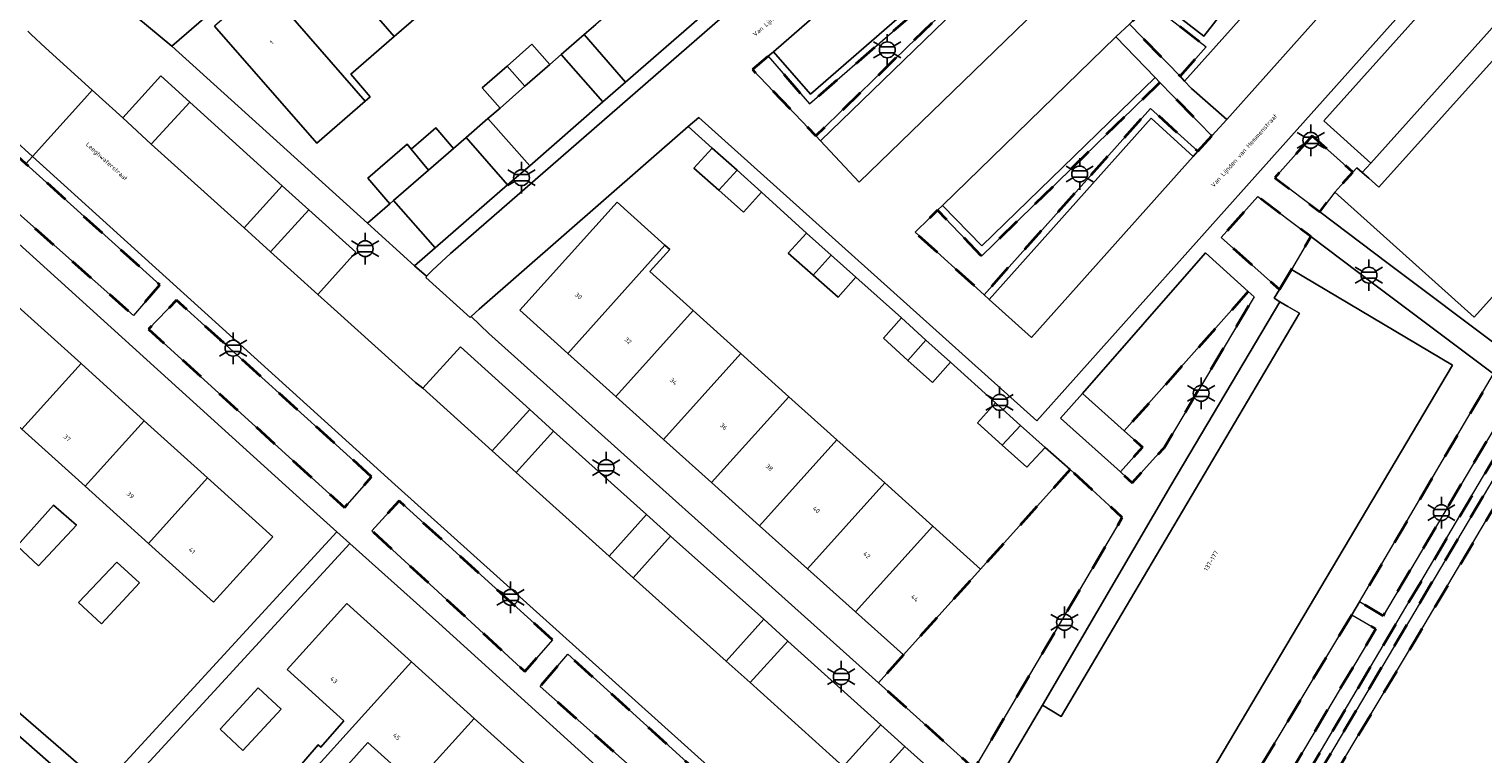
# Model space of a CAD drawing. Extents: x 105780 to 185197, y 477999 to 525027.
# Tile 410 of 562: x 108122 to 108238, y 479607 to 479665. Entities that reach past the tile are written whole.
import ezdxf
from ezdxf.enums import TextEntityAlignment as Align

# ---------------------------------------------------------------- set-up
doc = ezdxf.new("R2010")
doc.units = 0
doc.linetypes.add('XX-HIDDEN', pattern=[4, 2, -2])
for name, color, linetype, lineweight in [('B-GV-GR-BEPLANTING_CULTUUR_VASTE-PLANTENVAK-A', 252, 'Continuous', 5), ('B-GV-GR-MATERIAALGRENS-G', 252, 'XX-HIDDEN', 35), ('B-RO-IE-MEUBILAIR_WEGMEUBILAIR-S', 252, 'Continuous', 25), ('B-XX-KG-KADASTRAAL_BEBOUWING-G', 252, 'Continuous', 20), ('B1-WE-OG-BEBOUWING-T18', 7, 'Continuous', 18), ('B1-WE-OG-TERREIN_ERF-GV', 252, 'Continuous', 18), ('B1-WE-OG-TOPOGRAFIE-T18', 10, 'Continuous', 18), ('B1-WE-VH-VERHARDING_BETONSTRAATSTEEN-GV', 252, 'Continuous', 18), ('B1-WE-VH-VERHARDING_STRAATBAKSTEEN-GV', 252, 'Continuous', 18), ('B1-WE-VH-VERHARDING_TEGEL-GV', 252, 'Continuous', 18)]:
    doc.layers.add(name, color=color, linetype=linetype, lineweight=lineweight)
doc.styles.add('NLCS-ISO', font='NLCS-ISO.ttf')
doc.styles.add('NLCS-ISO-M200-T18', font='NLCS-ISO.ttf', dxfattribs={"height": 0.36})

# ---------------------------------------------------------------- blocks, each defined once
blk = doc.blocks.new('B-SIE-WEG_LICHTMAST-SO')
at = {"ltscale": 0.1}
for p, q in [((0, 1.27), (0, 2.53)), ((-1.1, 0.63), (-2.19, 1.27)), ((1.1, 0.63), (2.19, 1.27)), ((-1.1, -0.63), (-2.19, -1.27)), ((0, -1.27), (0, -2.53)), ((1.1, -0.63), (2.19, -1.27))]:
    blk.add_line(p, q, dxfattribs=at)
at = {"flags": 128}
for points in [[(-1.16, 0.5), (1.16, 0.5)], [(-1.16, -0.5), (1.16, -0.5)]]:
    blk.add_lwpolyline(points, dxfattribs=at)
at = {"ltscale": 0.1}
blk.add_circle((0, 0), 1.27, dxfattribs=at)
at = {"style": 'NLCS-ISO'}
blk.add_attdef('TYPE', text='', height=1.8, dxfattribs=at).set_placement((0, 2.53), align=Align.BOTTOM_CENTER)

msp = doc.modelspace()

# ---------------------------------------------------------------- linework, layer by layer
at = {"layer": 'B-GV-GR-BEPLANTING_CULTUUR_VASTE-PLANTENVAK-A', "flags": 128}
for points in [[(108134.553, 479659.357), (108132.232, 479661.478), (108129.196, 479658.109), (108131.459, 479655.995)], [(108144.101, 479650.708), (108141.975, 479652.644), (108138.926, 479649.261), (108141.036, 479647.353)], [(108163.752, 479632.956), (108161.851, 479634.703), (108158.833, 479631.36), (108160.76, 479629.629)], [(108173.144, 479624.525), (108171.217, 479626.27), (108168.213, 479622.928), (108170.129, 479621.176)], [(108182.535, 479616.106), (108180.608, 479617.853), (108177.604, 479614.499), (108179.52, 479612.782)], [(108191.938, 479607.657), (108190.004, 479609.397), (108186.976, 479606.034), (108188.931, 479604.316)]]:
    msp.add_lwpolyline(points, close=True, dxfattribs=at)
at = {"layer": 'B-GV-GR-MATERIAALGRENS-G', "flags": 128}
for points in [[(108197.363, 479677.351), (108196.444, 479676.552), (108199.821, 479672.716), (108184.293, 479659.221), (108180.97, 479663.049), (108179.706, 479661.973), (108184.789, 479656.648), (108201.012, 479672.412), (108204.54, 479668.729), (108205.671, 479669.854)], [(108211.628, 479667.269), (108210.726, 479666.38), (108209.95, 479665.606), (108214.016, 479661.443), (108216.114, 479663.806)], [(108212.402, 479660.936), (108198.077, 479647), (108194.56, 479650.687), (108193.919, 479650.054), (108192.753, 479648.908), (108198.3, 479643.901), (108211.653, 479658.856), (108215.437, 479655.409), (108216.556, 479656.66)], [(108119.117, 479651.891), (108130.028, 479642.242), (108132.146, 479644.698), (108121.395, 479654.413), (108119.83, 479655.827), (108117.595, 479653.237)], [(108224.629, 479656.665), (108221.618, 479653.282), (108225.222, 479650.56), (108226.442, 479652.125), (108227.884, 479653.734)], [(108221.995, 479644.307), (108222.955, 479645.915), (108224.522, 479648.563), (108220.25, 479651.791), (108217.33, 479648.498)], [(108219.49, 479644.152), (108209.547, 479632.966), (108211.005, 479631.657), (108209.229, 479629.678), (108210.183, 479628.793), (108212.037, 479630.884), (108212.733, 479631.615), (108219.953, 479643.726)], [(108149.143, 479629.296), (108133.494, 479643.468), (108131.258, 479641.147), (108146.972, 479626.819)], [(108241.001, 479636.141), (108239.168, 479637.543), (108228.428, 479619.256), (108230.311, 479618.119)], [(108222.775, 479602.993), (108223.443, 479602.596), (108242.623, 479634.963), (108241.937, 479635.372)], [(108243.646, 479634.326), (108243.536, 479634.143), (108232.839, 479616.071), (108219.165, 479593.253), (108243.291, 479590.615), (108244.053, 479590.708), (108271.665, 479621.185), (108255.279, 479628.841)], [(108205.207, 479629.865), (108198.015, 479621.88), (108191.818, 479614.991), (108189.814, 479612.764), (108192.865, 479610.027), (108197.494, 479605.863), (108209.386, 479626.016)], [(108163.67, 479616.192), (108151.351, 479627.357), (108149.175, 479624.951), (108161.45, 479613.657)], [(108227.799, 479618.207), (108219.748, 479604.814), (108221.731, 479603.64), (108229.723, 479617.075)], [(108178.765, 479602.465), (108164.887, 479615.042), (108162.669, 479612.471), (108176.66, 479600.064)]]:
    msp.add_lwpolyline(points, close=True, dxfattribs=at)
at = {"layer": 'B-XX-KG-KADASTRAAL_BEBOUWING-G', "flags": 128}
for points in [[(108235.523, 479709.9), (108226.802, 479700.188), (108247.618, 479681.455), (108251.226, 479685.47), (108255.83, 479681.317), (108229.959, 479652.543), (108229.164, 479653.244), (108228.628, 479653.718), (108228.205, 479654.092), (108227.884, 479653.734), (108226.442, 479652.125), (108237.622, 479642.091), (108270.396, 479678.541), (108255.857, 479691.623), (108254.795, 479690.454), (108239.942, 479703.807), (108240.8, 479704.731), (108241.014, 479704.961)], [(108148.229, 479675.625), (108144.338, 479672.237), (108150.963, 479664.63), (108154.855, 479668.018)], [(108144.338, 479672.237), (108140.446, 479668.849), (108148.641, 479659.439), (108149.04, 479659.786), (108147.486, 479661.602), (108150.963, 479664.63)], [(108140.446, 479668.849), (108136.554, 479665.461), (108144.745, 479656.056), (108148.641, 479659.439)], [(108160.016, 479662.252), (108161.446, 479660.632), (108163.447, 479662.386), (108162.016, 479664.005)], [(108161.446, 479660.632), (108160.016, 479662.252), (108158.023, 479660.505), (108159.453, 479658.885)], [(108152.32, 479655.583), (108153.713, 479653.895), (108155.731, 479655.646), (108154.311, 479657.288)], [(108153.713, 479653.895), (108152.32, 479655.583), (108151.999, 479655.972), (108148.845, 479653.248), (108150.609, 479651.203), (108150.911, 479651.465)], [(108175.012, 479654.058), (108177.002, 479652.284), (108178.469, 479653.897), (108176.481, 479655.674)], [(108178.469, 479653.897), (108177.002, 479652.284), (108178.98, 479650.521), (108180.445, 479652.131)], [(108172.685, 479647.865), (108168.863, 479651.318), (108161.04, 479642.654), (108164.887, 479639.197)], [(108186.025, 479647.086), (108184.036, 479648.851), (108182.582, 479647.236), (108184.586, 479645.463)], [(108174.94, 479642.638), (108171.473, 479645.757), (108173.066, 479647.521), (108172.685, 479647.865), (108164.887, 479639.197), (108168.734, 479635.739)], [(108186.025, 479647.086), (108184.586, 479645.463), (108186.578, 479643.7), (108188.014, 479645.32)], [(108222.955, 479645.915), (108221.995, 479644.307), (108221.581, 479643.613), (108222.035, 479643.342), (108222.676, 479642.959), (108223.595, 479642.41), (108204.484, 479610.054), (108202.993, 479610.955), (108199.15, 479604.479), (108211.505, 479597.17), (108235.894, 479638.26)], [(108125.829, 479638.369), (108120.75, 479642.953), (108116.01, 479637.703), (108121.089, 479633.118)], [(108178.786, 479639.178), (108174.94, 479642.638), (108168.734, 479635.739), (108172.582, 479632.281)], [(108190.211, 479640.403), (108192.185, 479638.633), (108193.633, 479640.266), (108191.654, 479642.038)], [(108193.633, 479640.266), (108192.185, 479638.633), (108194.158, 479636.864), (108195.608, 479638.499)], [(108130.907, 479633.784), (108125.829, 479638.369), (108121.089, 479633.118), (108126.167, 479628.534)], [(108182.632, 479635.718), (108178.786, 479639.178), (108172.582, 479632.281), (108176.429, 479628.823)], [(108209.229, 479629.678), (108211.005, 479631.657), (108209.547, 479632.966), (108206.199, 479635.971), (108204.423, 479633.992)], [(108186.478, 479632.259), (108182.632, 479635.718), (108176.429, 479628.823), (108180.276, 479625.365)], [(108201.221, 479633.411), (108199.215, 479635.22), (108197.778, 479633.63), (108199.756, 479631.839)], [(108135.986, 479629.199), (108130.907, 479633.784), (108126.167, 479628.534), (108131.246, 479623.949)], [(108201.221, 479633.411), (108199.756, 479631.839), (108201.72, 479630.06), (108203.189, 479631.636)], [(108190.324, 479628.799), (108186.478, 479632.259), (108180.276, 479625.365), (108184.124, 479621.907)], [(108135.986, 479629.199), (108131.246, 479623.949), (108136.473, 479619.23), (108141.213, 479624.481)], [(108194.17, 479625.339), (108190.324, 479628.799), (108184.124, 479621.907), (108187.971, 479618.449)], [(108125.466, 479625.399), (108123.622, 479627.023), (108120.701, 479623.754), (108122.418, 479622.138)], [(108198.015, 479621.88), (108194.17, 479625.339), (108187.971, 479618.449), (108191.818, 479614.991)], [(108130.513, 479620.776), (108128.702, 479622.439), (108125.635, 479619.196), (108127.485, 479617.5)], [(108152.344, 479614.448), (108147.154, 479619.13), (108142.359, 479613.815), (108146.924, 479609.697), (108145.082, 479607.603), (108144.871, 479607.785), (108142.057, 479604.524), (108142.27, 479604.306), (108139.612, 479601.38), (108140.138, 479600.915)], [(108157.385, 479609.901), (108152.344, 479614.448), (108140.138, 479600.915), (108136.259, 479596.614), (108137.43, 479595.58), (108141.264, 479599.921), (108143.78, 479602.837), (108144.048, 479602.605), (108148.841, 479607.968), (108152.591, 479604.586)], [(108141.896, 479610.638), (108140.053, 479612.347), (108136.984, 479609.039), (108138.827, 479607.329)], [(108162.427, 479605.353), (108157.385, 479609.901), (108152.591, 479604.586), (108157.177, 479600.449), (108155.274, 479598.24), (108155.025, 479598.455), (108152.258, 479595.287), (108152.856, 479594.742)]]:
    msp.add_lwpolyline(points, close=True, dxfattribs=at)
at = {"layer": 'B1-WE-OG-TERREIN_ERF-GV', "flags": 128}
for points in [[(108245.591, 479672.628), (108229.316, 479654.456), (108228.628, 479653.718), (108229.164, 479653.244), (108229.959, 479652.543), (108255.83, 479681.317)], [(108154.855, 479668.018), (108150.963, 479664.63), (108147.486, 479661.602), (108149.04, 479659.786), (108148.641, 479659.439), (108144.745, 479656.056), (108136.554, 479665.461)], [(108135.878, 479666.237), (108133.122, 479663.835), (108148.811, 479649.643), (108150.609, 479651.203), (108148.845, 479653.248), (108151.999, 479655.972), (108152.32, 479655.583), (108154.311, 479657.288), (108155.731, 479655.646), (108156.733, 479656.516), (108158.482, 479658.034), (108159.453, 479658.885), (108158.023, 479660.505), (108160.016, 479662.252), (108162.016, 479664.005), (108163.447, 479662.386), (108164.358, 479663.185), (108166.207, 479664.774), (108167.148, 479665.591)], [(108134.616, 479596.406), (108090.44, 479635.198), (108072.351, 479651.558), (108072.084, 479651.261), (108069.857, 479653.256), (108069.376, 479652.734), (108084.299, 479639.359), (108078.674, 479633.083), (108081.351, 479630.684), (108076.351, 479625.105), (108073.697, 479627.484), (108074.381, 479628.248), (108059.436, 479641.643), (108051.516, 479633.884), (108064.931, 479621.885), (108054.934, 479610.745), (108041.537, 479622.729), (108038.198, 479618.98), (108053.43, 479605.363), (108068.901, 479591.412), (108082.054, 479579.645), (108083.651, 479578.217), (108102.777, 479560.978), (108143.121, 479524.997)], [(108174.052, 479599.872), (108154.554, 479617.532), (108147.401, 479623.94), (108128.662, 479603.537)], [(108142.057, 479604.524), (108144.871, 479607.785), (108145.082, 479607.603), (108146.924, 479609.697), (108142.359, 479613.815), (108147.154, 479619.13), (108152.344, 479614.448), (108157.385, 479609.901), (108162.427, 479605.353)], [(108152.591, 479604.586), (108148.841, 479607.968), (108144.048, 479602.605)]]:
    msp.add_lwpolyline(points, dxfattribs=at)
for points in [[(108272.829, 479675.987), (108273.66, 479676.913), (108271.045, 479679.262), (108270.396, 479678.541), (108237.622, 479642.091), (108226.442, 479652.125), (108225.222, 479650.56), (108230.726, 479646.404), (108239.937, 479639.477), (108258.867, 479660.491)], [(108117.943, 479650.592), (108110.563, 479657.277), (108091.215, 479636.048), (108127.639, 479604.492), (108146.358, 479624.874), (108143.947, 479627.034)], [(108190.211, 479640.403), (108191.654, 479642.038), (108188.014, 479645.32), (108186.578, 479643.7), (108184.586, 479645.463), (108182.582, 479647.236), (108184.036, 479648.851), (108180.445, 479652.131), (108178.98, 479650.521), (108177.002, 479652.284), (108175.012, 479654.058), (108176.481, 479655.674), (108174.553, 479657.411), (108157.783, 479642.75), (108157.133, 479642.158), (108158.558, 479640.802), (108189.814, 479612.764), (108191.818, 479614.991), (108187.971, 479618.449), (108184.124, 479621.907), (108180.276, 479625.365), (108176.429, 479628.823), (108172.582, 479632.281), (108168.734, 479635.739), (108164.887, 479639.197), (108161.04, 479642.654), (108168.863, 479651.318), (108172.685, 479647.865), (108173.066, 479647.521), (108171.473, 479645.757), (108174.94, 479642.638), (108178.786, 479639.178), (108182.632, 479635.718), (108186.478, 479632.259), (108190.324, 479628.799), (108194.17, 479625.339), (108198.015, 479621.88), (108205.207, 479629.865), (108203.189, 479631.636), (108201.72, 479630.06), (108199.756, 479631.839), (108197.778, 479633.63), (108199.215, 479635.22), (108195.608, 479638.499), (108194.158, 479636.864), (108192.185, 479638.633)], [(108105.705, 479647.006), (108110.444, 479652.257), (108115.671, 479647.538), (108120.75, 479642.953), (108125.829, 479638.369), (108130.907, 479633.784), (108135.986, 479629.199), (108141.213, 479624.481), (108136.473, 479619.23), (108131.246, 479623.949), (108126.167, 479628.534), (108121.089, 479633.118), (108116.01, 479637.703), (108110.932, 479642.288)], [(108224.522, 479648.563), (108222.955, 479645.915), (108235.894, 479638.26), (108211.505, 479597.17), (108199.15, 479604.479), (108199.11, 479604.411), (108210.544, 479594.127), (108213.221, 479593.86), (108218.618, 479602.917), (108219.748, 479604.814), (108227.799, 479618.207), (108228.428, 479619.256), (108239.168, 479637.543), (108229.549, 479644.764)], [(108222.035, 479643.342), (108213.286, 479628.601), (108202.993, 479610.955), (108204.484, 479610.054), (108223.595, 479642.41), (108222.676, 479642.959)], [(108125.466, 479625.399), (108122.418, 479622.138), (108120.701, 479623.754), (108123.622, 479627.023)], [(108130.513, 479620.776), (108127.485, 479617.5), (108125.635, 479619.196), (108128.702, 479622.439)], [(108138.827, 479607.329), (108136.984, 479609.039), (108140.053, 479612.347), (108141.896, 479610.638)]]:
    msp.add_lwpolyline(points, close=True, dxfattribs=at)
at = {"layer": 'B1-WE-VH-VERHARDING_BETONSTRAATSTEEN-GV', "flags": 128}
for points in [[(108175.423, 479666.093), (108169.53, 479660.965), (108167.71, 479659.371), (108161.835, 479654.253), (108160.059, 479652.725), (108154.243, 479647.667), (108152.591, 479646.22), (108153.55, 479645.384), (108153.898, 479645.729), (108154.024, 479645.864), (108155.466, 479647.219), (108169.062, 479659.029), (108197.674, 479683.965)], [(108240.823, 479676.662), (108220.027, 479653.368), (108202.54, 479633.79), (108175.413, 479658.135), (108174.553, 479657.411), (108176.481, 479655.674), (108178.469, 479653.897), (108180.445, 479652.131), (108184.036, 479648.851), (108186.025, 479647.086), (108188.014, 479645.32), (108191.654, 479642.038), (108193.633, 479640.266), (108195.608, 479638.499), (108199.215, 479635.22), (108201.221, 479633.411), (108203.189, 479631.636), (108205.207, 479629.865), (108209.386, 479626.016), (108197.494, 479605.863)], [(108239.937, 479639.477), (108230.726, 479646.404), (108225.222, 479650.56), (108221.618, 479653.282), (108224.629, 479656.665), (108227.884, 479653.734), (108228.205, 479654.092), (108228.628, 479653.718), (108229.316, 479654.456), (108225.552, 479657.852), (108241.826, 479676.022)], [(108120.404, 479656.388), (108121.931, 479655.004), (108126.104, 479659.625), (108126.737, 479660.326), (108122.993, 479663.701), (108121.822, 479664.778), (108121.557, 479665.054)], [(108153.254, 479636.393), (108152.682, 479636.868), (108146.139, 479642.748), (108144.845, 479643.932), (108141.036, 479647.353), (108138.926, 479649.261), (108131.459, 479655.995), (108129.196, 479658.109), (108126.737, 479660.326), (108126.104, 479659.625), (108121.931, 479655.004), (108151.004, 479628.66), (108185.342, 479597.793), (108197.83, 479586.499)], [(108199.15, 479604.479), (108202.993, 479610.955), (108213.286, 479628.601), (108222.035, 479643.342), (108221.581, 479643.613), (108221.995, 479644.307), (108217.33, 479648.498), (108220.25, 479651.791), (108224.522, 479648.563), (108229.549, 479644.764), (108239.168, 479637.543)], [(108210.569, 479578.993), (108237.485, 479576.358), (108238.121, 479584.387), (108237.399, 479584.421), (108236.656, 479584.456), (108219.9, 479586.21), (108217.622, 479586.449), (108203.964, 479590.792), (108198.312, 479595.908), (108196.359, 479597.584), (108188.931, 479604.316), (108186.976, 479606.034), (108179.52, 479612.782), (108177.604, 479614.499), (108170.129, 479621.176), (108168.213, 479622.928), (108160.76, 479629.629), (108158.833, 479631.36), (108153.254, 479636.393)]]:
    msp.add_lwpolyline(points, dxfattribs=at)
for points in [[(108228.74, 479681.01), (108225.249, 479683.922), (108214.036, 479669.608), (108212.044, 479667.66), (108215.92, 479664.658)], [(108232.361, 479674.306), (108228.953, 479677.317), (108214.384, 479661.051), (108214.932, 479660.449), (108217.762, 479657.968)], [(108196.044, 479676.173), (108181.389, 479663.402), (108184.362, 479659.997), (108199.048, 479672.775)], [(108245.591, 479672.628), (108241.826, 479676.022), (108225.552, 479657.852), (108229.316, 479654.456)], [(108185.163, 479656.252), (108188.271, 479652.943), (108204.145, 479668.339), (108200.999, 479671.602)], [(108172.099, 479669.892), (108171.146, 479669.064), (108169.149, 479667.329), (108167.148, 479665.591), (108166.207, 479664.774), (108169.53, 479660.965), (108175.423, 479666.093)], [(108209.95, 479665.606), (108208.865, 479664.586), (108212.015, 479661.34), (108212.402, 479660.936), (108216.556, 479656.66), (108217.762, 479657.968), (108214.932, 479660.449), (108214.384, 479661.051), (108214.016, 479661.443)], [(108166.207, 479664.774), (108164.358, 479663.185), (108167.71, 479659.371), (108169.53, 479660.965)], [(108212.015, 479661.34), (108208.865, 479664.586), (108194.951, 479651.061), (108198.12, 479647.811)], [(108164.358, 479663.185), (108163.447, 479662.386), (108161.446, 479660.632), (108159.453, 479658.885), (108158.482, 479658.034), (108161.835, 479654.253), (108167.71, 479659.371)], [(108134.553, 479659.357), (108131.459, 479655.995), (108138.926, 479649.261), (108141.975, 479652.644)], [(108158.482, 479658.034), (108156.733, 479656.516), (108160.059, 479652.725), (108161.835, 479654.253)], [(108215.067, 479655), (108211.703, 479658.07), (108198.701, 479643.53), (108202.088, 479640.462)], [(108156.733, 479656.516), (108155.731, 479655.646), (108153.713, 479653.895), (108150.911, 479651.465), (108154.243, 479647.667), (108160.059, 479652.725)], [(108150.911, 479651.465), (108150.609, 479651.203), (108148.811, 479649.643), (108152.591, 479646.22), (108154.243, 479647.667)], [(108144.101, 479650.708), (108141.036, 479647.353), (108144.845, 479643.932), (108147.882, 479647.312)], [(108219.953, 479643.726), (108212.733, 479631.615), (108212.037, 479630.884), (108210.183, 479628.793), (108209.229, 479629.678), (108204.423, 479633.992), (108206.199, 479635.971), (108216.063, 479647.256), (108219.49, 479644.152)], [(108219.49, 479644.152), (108216.063, 479647.256), (108206.199, 479635.971), (108209.547, 479632.966)], [(108161.851, 479634.703), (108156.275, 479639.728), (108153.254, 479636.393), (108158.833, 479631.36)], [(108163.752, 479632.956), (108160.76, 479629.629), (108168.213, 479622.928), (108171.217, 479626.27)], [(108173.144, 479624.525), (108170.129, 479621.176), (108177.604, 479614.499), (108180.608, 479617.853)], [(108182.535, 479616.106), (108179.52, 479612.782), (108186.976, 479606.034), (108190.004, 479609.397)], [(108191.938, 479607.657), (108188.931, 479604.316), (108196.359, 479597.584), (108199.394, 479600.99)]]:
    msp.add_lwpolyline(points, close=True, dxfattribs=at)
at = {"layer": 'B1-WE-VH-VERHARDING_STRAATBAKSTEEN-GV', "flags": 128}
for points in [[(108175.909, 479701.128), (108177.394, 479702.494), (108189.81, 479720.266), (108191.469, 479722.66), (108196.511, 479729.853), (108203.575, 479739.955), (108196.201, 479746.518), (108162.776, 479717.469), (108161.235, 479716.096), (108148.365, 479697.766), (108143.857, 479691.347), (108142.879, 479689.95), (108127.671, 479668.405), (108133.122, 479663.835), (108135.878, 479666.237)], [(108211.277, 479703.269), (108204.074, 479693.004), (108197.674, 479683.965), (108169.062, 479659.029), (108155.466, 479647.219), (108154.024, 479645.864), (108153.898, 479645.729), (108153.55, 479645.384), (108153.572, 479645.365), (108153.491, 479645.286), (108157.049, 479642.086), (108157.133, 479642.158), (108157.783, 479642.75), (108174.553, 479657.411), (108175.413, 479658.135), (108202.54, 479633.79), (108220.027, 479653.368), (108240.823, 479676.662)], [(108209.535, 479673.545), (108206.768, 479670.868), (108205.671, 479669.854), (108204.54, 479668.729), (108204.145, 479668.339), (108188.271, 479652.943), (108185.163, 479656.252), (108184.789, 479656.648), (108179.706, 479661.973), (108180.97, 479663.049), (108181.389, 479663.402), (108196.044, 479676.173), (108196.444, 479676.552), (108197.363, 479677.351), (108198.741, 479678.328), (108199.402, 479678.924), (108199.715, 479679.369), (108201.208, 479680.681), (108211.439, 479695.182), (108215.12, 479692.567), (108215.495, 479692.132), (108220.879, 479688.31), (108219.651, 479686.737), (108219.434, 479686.213)], [(108193.919, 479650.054), (108194.56, 479650.687), (108194.951, 479651.061), (108208.865, 479664.586), (108209.95, 479665.606), (108210.726, 479666.38), (108211.628, 479667.269), (108212.044, 479667.66), (108214.036, 479669.608), (108225.249, 479683.922), (108228.74, 479681.01), (108229.17, 479680.657), (108234.231, 479676.441), (108232.732, 479674.7), (108232.361, 479674.306), (108217.762, 479657.968), (108216.556, 479656.66), (108215.437, 479655.409), (108215.067, 479655), (108202.088, 479640.462), (108198.701, 479643.53), (108198.3, 479643.901), (108192.753, 479648.908)]]:
    msp.add_lwpolyline(points, close=True, dxfattribs=at)
at = {"layer": 'B1-WE-VH-VERHARDING_TEGEL-GV', "flags": 128}
for points in [[(108197.494, 479605.863), (108192.865, 479610.027), (108189.814, 479612.764), (108158.558, 479640.802), (108157.133, 479642.158), (108157.049, 479642.086), (108153.491, 479645.286), (108153.572, 479645.365), (108153.55, 479645.384), (108152.591, 479646.22), (108148.811, 479649.643), (108133.122, 479663.835), (108127.671, 479668.405), (108127.507, 479668.515), (108101.251, 479724.321)], [(108121.557, 479665.054), (108121.822, 479664.778), (108122.993, 479663.701), (108126.737, 479660.326), (108129.196, 479658.109), (108132.232, 479661.478), (108134.553, 479659.357), (108141.975, 479652.644), (108144.101, 479650.708), (108147.882, 479647.312), (108144.845, 479643.932), (108146.139, 479642.748), (108152.682, 479636.868), (108153.254, 479636.393), (108156.275, 479639.728), (108161.851, 479634.703), (108163.752, 479632.956), (108171.217, 479626.27), (108173.144, 479624.525), (108180.608, 479617.853), (108182.535, 479616.106), (108190.004, 479609.397), (108191.938, 479607.657), (108199.394, 479600.99)], [(108121.395, 479654.413), (108121.931, 479655.004), (108120.404, 479656.388)], [(108241.001, 479636.141), (108230.311, 479618.119), (108228.428, 479619.256), (108227.799, 479618.207), (108229.723, 479617.075), (108221.731, 479603.64), (108219.748, 479604.814), (108218.618, 479602.917), (108220.615, 479601.717), (108215.791, 479593.604), (108215.838, 479593.599), (108217.114, 479593.458), (108221.628, 479601.099), (108222.293, 479600.699), (108217.966, 479593.385), (108219.165, 479593.253), (108232.839, 479616.071), (108243.536, 479634.143)]]:
    msp.add_lwpolyline(points, dxfattribs=at)
for points in [[(108232.361, 479674.306), (108232.732, 479674.7), (108228.935, 479678.116), (108219.978, 479668.129), (108219.594, 479668.445), (108229.17, 479680.657), (108228.74, 479681.01), (108215.92, 479664.658), (108212.044, 479667.66), (108211.628, 479667.269), (108216.114, 479663.806), (108214.016, 479661.443), (108214.384, 479661.051), (108228.953, 479677.317)], [(108196.444, 479676.552), (108196.044, 479676.173), (108199.048, 479672.775), (108184.362, 479659.997), (108181.389, 479663.402), (108180.97, 479663.049), (108184.293, 479659.221), (108199.821, 479672.716)], [(108204.145, 479668.339), (108204.54, 479668.729), (108201.012, 479672.412), (108184.789, 479656.648), (108185.163, 479656.252), (108200.999, 479671.602)], [(108212.402, 479660.936), (108212.015, 479661.34), (108198.12, 479647.811), (108194.951, 479651.061), (108194.56, 479650.687), (108198.077, 479647)], [(108198.3, 479643.901), (108198.701, 479643.53), (108211.703, 479658.07), (108215.067, 479655), (108215.437, 479655.409), (108211.653, 479658.856)], [(108151.004, 479628.66), (108121.931, 479655.004), (108121.395, 479654.413), (108132.146, 479644.698), (108130.028, 479642.242), (108119.117, 479651.891), (108117.943, 479650.592), (108143.947, 479627.034), (108146.358, 479624.874), (108147.401, 479623.94), (108154.554, 479617.532), (108174.052, 479599.872), (108190.153, 479585.644), (108193.558, 479582.707), (108197.494, 479579.312), (108197.946, 479579.812), (108198.678, 479581.075), (108198.981, 479581.907), (108199.08, 479583.241), (108198.955, 479584.072), (108198.716, 479584.964), (108198.319, 479585.825), (108197.83, 479586.499), (108185.342, 479597.793)], [(108146.972, 479626.819), (108131.258, 479641.147), (108133.494, 479643.468), (108149.143, 479629.296)], [(108147.401, 479623.94), (108146.358, 479624.874), (108127.639, 479604.492), (108091.215, 479636.048), (108090.44, 479635.198), (108134.616, 479596.406), (108156.693, 479575.799), (108166.42, 479576.174), (108169.498, 479576.293), (108181.878, 479564.834), (108182.788, 479565.818), (108180.798, 479567.606), (108170.024, 479577.714), (108156.87, 479577.207), (108128.662, 479603.537)], [(108222.775, 479602.993), (108241.937, 479635.372), (108242.623, 479634.963), (108223.443, 479602.596)], [(108151.351, 479627.357), (108163.67, 479616.192), (108161.45, 479613.657), (108149.175, 479624.951)], [(108164.887, 479615.042), (108178.765, 479602.465), (108176.66, 479600.064), (108162.669, 479612.471)]]:
    msp.add_lwpolyline(points, close=True, dxfattribs=at)

# ---------------------------------------------------------------- block references
at = {"layer": 'B-RO-IE-MEUBILAIR_WEGMEUBILAIR-S', "xscale": 0.5, "yscale": 0.5, "zscale": 0.5}
for p in [(108190.527, 479663.554), (108224.511, 479656.295), (108205.964, 479653.59), (108161.174, 479653.291), (108148.627, 479647.598), (108229.174, 479645.468), (108138.032, 479639.606), (108215.707, 479635.99), (108199.541, 479635.261), (108167.968, 479630.021), (108234.986, 479626.41), (108160.299, 479619.613), (108204.745, 479617.616), (108186.833, 479613.251)]:
    msp.add_blockref('B-SIE-WEG_LICHTMAST-SO', p, dxfattribs=at)

# ---------------------------------------------------------------- texts
at = {"layer": 'B1-WE-OG-BEBOUWING-T18', "style": 'NLCS-ISO-M200-T18'}
for s, rotation, p in [('1', 41, (108141.129, 479664.141)), ('30', 318.1, (108165.748, 479643.801)), ('32', 318.1, (108169.735, 479640.217)), ('34', 318.1, (108173.38, 479636.941)), ('36', 318.1, (108177.396, 479633.331)), ('37', 317.9, (108124.717, 479632.403)), ('38', 318.1, (108181.061, 479630.037)), ('39', 317.9, (108129.796, 479627.818)), ('40', 318.1, (108184.835, 479626.645)), ('41', 317.9, (108134.735, 479623.359)), ('42', 318.1, (108188.887, 479623.003)), ('137-177', 59.4, (108216.505, 479622.541)), ('44', 318.1, (108192.73, 479619.55)), ('43', 317.9, (108146.118, 479612.984)), ('45', 317.9, (108151.159, 479608.436))]:
    msp.add_text(s, height=0.36, rotation=rotation, dxfattribs=at).set_placement(p, align=Align.MIDDLE)
at = {"layer": 'B1-WE-OG-TOPOGRAFIE-T18', "style": 'NLCS-ISO-M200-T18'}
for s, rotation, p in [('Van Lijnden van Hemmenstraat', 41.1, (108182.737, 479667.223)), ('Van Lijnden van Hemmenstraat', 48.2, (108219.19, 479655.433)), ('Leeghwaterstraat', 317.9, (108127.864, 479654.561))]:
    msp.add_text(s, height=0.36, rotation=rotation, dxfattribs=at).set_placement(p, align=Align.MIDDLE)

doc.saveas('drawing.dxf')
